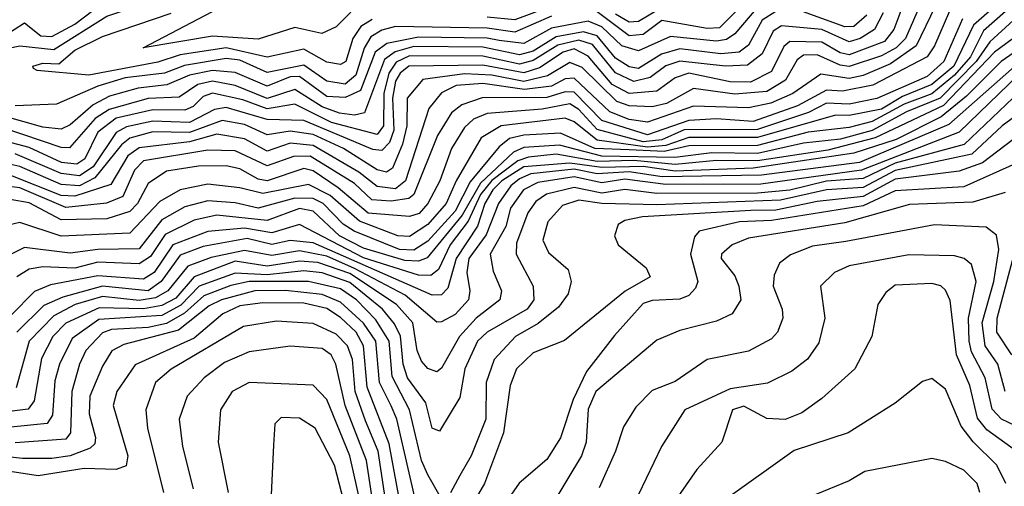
# Model space of a CAD drawing. Extents: x 1308313 to 1441400, y 959662 to 1036319.
# Tile 564 of 656: x 1413585 to 1415733, y 978659 to 979676. Entities that reach past the tile are written whole.
import ezdxf

# ---------------------------------------------------------------- set-up
doc = ezdxf.new("R2010")
doc.units = 0

msp = doc.modelspace()

# ---------------------------------------------------------------- linework, layer by layer
at = {"layer": '0CON10XD'}
for points in [[(1413485, 979598.7), (1413585, 979618.9), (1413659.1, 979610.9), (1413775, 979683.6), (1413887.4, 979722.6), (1414025, 979783.4), (1414075, 979787.5), (1414096.2, 979795), (1414147.1, 979832.9), (1414155.4, 979884.6), (1414167.9, 979902.1), (1414255, 979947.6), (1414315, 979958.8), (1414353.9, 979996.1), (1414475, 979997.5), (1414515, 980013.1), (1414575, 980056.1), (1414635, 980076.7)], [(1415185, 979733.4), (1415111.7, 979658.3), (1415085, 979656.7), (1414985.7, 979674.3), (1414945, 979643.6), (1414915, 979641.1), (1414845, 979693.4)], [(1415553, 979715), (1415517.4, 979635), (1415497.7, 979615), (1415465, 979597.3), (1415395, 979573.9), (1415375, 979576.7), (1415325, 979599.7), (1415295, 979598.4), (1415281.6, 979588.4), (1415255.9, 979544.1), (1415215, 979519.3), (1415145, 979513.5), (1415055, 979525.7), (1414996.5, 979493.5), (1414965, 979486), (1414915, 979488.1), (1414887.5, 979497.5), (1414812.2, 979572.2), (1414785, 979582.6), (1414736.5, 979553.5), (1414685, 979541.3), (1414615, 979555), (1414555, 979558.2), (1414464.6, 979545.4), (1414430.4, 979505), (1414429.8, 979445), (1414420.3, 979405), (1414397.9, 979352.1), (1414385, 979343.5), (1414365, 979348.9), (1414291.4, 979395), (1414225, 979425.5), (1414175, 979433), (1414125, 979425.3), (1414075, 979447.5), (1414026.5, 979456.5), (1413955, 979430.2), (1413875, 979431.4), (1413825, 979417.4), (1413806.7, 979403.3), (1413748.7, 979331.3), (1413715, 979314), (1413675, 979316.4), (1413585, 979355.6), (1413525, 979369.2)], [(1413549.9, 979640.1), (1413595, 979668.9), (1413630.9, 979640.9), (1413655, 979639.4), (1413705, 979666.3), (1413765, 979712.1)], [(1415518.8, 979725), (1415492.3, 979655), (1415471.6, 979628.4), (1415395, 979599.4), (1415375, 979603.6), (1415335, 979626.8), (1415265, 979628.4), (1415252.1, 979617.9), (1415225, 979563.3), (1415179.8, 979540.2), (1415135, 979540.6), (1415045, 979559.3), (1415015, 979549.6), (1414975, 979519.9), (1414915, 979515.5), (1414877.5, 979535), (1414825, 979596.6), (1414795, 979612.3), (1414770.7, 979605), (1414718.9, 979571.1), (1414685, 979559.9), (1414595, 979576.7), (1414434.1, 979575), (1414415, 979559.8), (1414405, 979542.4), (1414398.2, 979505), (1414400.9, 979435), (1414391.7, 979408.3), (1414375, 979390.9), (1414355, 979392.9), (1414205, 979456.2), (1414125, 979458.5), (1414035, 979484.5), (1414010, 979480), (1413955, 979452.2), (1413875, 979454.8), (1413817.7, 979442.3), (1413795, 979430.2), (1413745.1, 979355), (1413715, 979335.3), (1413675, 979340.4), (1413575, 979383.7)], [(1415195.5, 979704.5), (1415145.1, 979644.9), (1415126.8, 979633.2), (1415105, 979629.4), (1415005, 979639.1), (1414935, 979608.5), (1414898.9, 979618.9), (1414855, 979660.2), (1414825, 979672.9), (1414745, 979657.6), (1414685, 979623.9), (1414630.7, 979630.7), (1414605, 979635.9), (1414455, 979638.3), (1414386, 979624), (1414360.2, 979605), (1414328.6, 979521.4), (1414295, 979506.3), (1414255, 979508.9), (1414195, 979552.3), (1414175, 979551.7), (1414125, 979530.9), (1414055, 979561.2), (1414005, 979565.2), (1413955.1, 979554.9), (1413905.8, 979534.2), (1413842.9, 979527.1), (1413780.7, 979509.3), (1413745, 979490.7), (1413695, 979446.7), (1413675, 979437.4), (1413635, 979441.4), (1413465, 979489.9)], [(1415469, 979691), (1415450.3, 979655), (1415418.8, 979635), (1415395, 979628.1), (1415335, 979654.5), (1415247.2, 979662.8), (1415228.8, 979651.2), (1415205, 979601.8), (1415173, 979577), (1415125.2, 979574.8), (1415025, 979585.6), (1414995, 979575.6), (1414960.2, 979549.8), (1414925, 979541.6), (1414885, 979560.4), (1414835, 979621.9), (1414805, 979631.3), (1414759.1, 979620.9), (1414705, 979587.2), (1414675, 979578.8), (1414595, 979596.5), (1414435, 979597.2), (1414406.5, 979583.5), (1414390.3, 979559.7), (1414379.2, 979515), (1414378.3, 979445), (1414365, 979425.6), (1414265, 979452), (1414185, 979491.8), (1414125, 979481.8), (1414071.4, 979501.4), (1414005, 979516.1), (1413985, 979508.6), (1413962.9, 979487.1), (1413945, 979478.8), (1413875, 979479.2), (1413795, 979461.3), (1413755, 979431.1), (1413727, 979373), (1413709.1, 979360.9), (1413675.7, 979365), (1413605, 979397.1), (1413495, 979426.6)], [(1415235, 979694.3), (1415205.1, 979675), (1415175, 979620.2), (1415155, 979605.1), (1415115, 979601.9), (1415025, 979612.7), (1414985, 979600.8), (1414935, 979569.7), (1414915, 979573.6), (1414885, 979592.5), (1414845, 979641), (1414815, 979649.7), (1414755, 979638.9), (1414705, 979607.2), (1414675, 979599.4), (1414595, 979616.3), (1414445, 979617.7), (1414404.3, 979605.7), (1414380.7, 979589.3), (1414337.3, 979472.7), (1414315, 979468.2), (1414282.4, 979472.4), (1414245, 979485.9), (1414185, 979523.6), (1414125, 979504.4), (1414055, 979532.7), (1414005, 979541.9), (1413973.2, 979535), (1413932.5, 979507.5), (1413865, 979504.4), (1413779.6, 979480.4), (1413749.6, 979460.4), (1413693.3, 979396.7), (1413675, 979397.5), (1413505, 979454.7)], [(1415613.9, 979695), (1415581.1, 979618.9), (1415564.9, 979595.1), (1415446.7, 979533.3), (1415380.4, 979520.4), (1415345, 979522.4), (1415282, 979488), (1415185, 979453.9), (1415105, 979460), (1415045, 979456.2), (1414955, 979424.9), (1414855, 979456.3), (1414795, 979518.2), (1414775, 979518.7), (1414735, 979506.2), (1414594.2, 979505.8), (1414549.3, 979490.7), (1414527, 979473), (1414496.7, 979423.3), (1414444.9, 979295.1), (1414433.6, 979286.4), (1414395, 979280.2), (1414353.1, 979283.1), (1414315, 979318.7), (1414218.3, 979378.3), (1414182.1, 979377.9), (1414125, 979357.4), (1414055, 979390), (1413995, 979391.7), (1413855, 979368.1), (1413835, 979348.1), (1413809.6, 979290.4), (1413774.1, 979275.9), (1413685, 979266.2), (1413585, 979309.5), (1413525, 979316.7)], [(1415712.7, 979705), (1415666, 979664), (1415623, 979575), (1415575.3, 979534.7), (1415511.1, 979508.9), (1415465, 979481.2), (1415395, 979466.9), (1415365, 979468.1), (1415195, 979419), (1415045, 979419.2), (1414995, 979402), (1414955, 979398.1), (1414845, 979413.5), (1414795, 979453.1), (1414775, 979461), (1414635.2, 979444.8), (1414591.6, 979418.4), (1414536.9, 979325), (1414515, 979275.4), (1414475, 979229.5), (1414435, 979203.1), (1414410, 979205), (1414326.4, 979236.4), (1414262.4, 979292.4), (1414215, 979317), (1414115, 979296.9), (1414065, 979309.5), (1413995, 979317.3), (1413935, 979304.9), (1413890.5, 979279.5), (1413825, 979210.5), (1413675, 979204.1), (1413585, 979233.9), (1413535, 979222.2)], [(1415735.8, 979694.2), (1415688.2, 979651.8), (1415659.3, 979595), (1415625, 979554.9), (1415575.4, 979514.6), (1415515, 979491.7), (1415445, 979454.4), (1415395, 979440.9), (1415305, 979430.7), (1415195, 979401.4), (1415045, 979401), (1414991.1, 979388.9), (1414915, 979392.1), (1414840, 979395), (1414765, 979429), (1414685, 979424.5), (1414653.3, 979416.8), (1414630.9, 979399.1), (1414567.4, 979322.6), (1414535, 979258.9), (1414475, 979193.2), (1414445, 979173.5), (1414413.3, 979175), (1414314.7, 979214.7), (1414290.3, 979230.3), (1414246.5, 979275), (1414225, 979286), (1414185, 979287), (1414105, 979265.4), (1414055, 979276.7), (1413995, 979281.1), (1413945, 979267.8), (1413895, 979239.8), (1413845, 979176.3), (1413755, 979175.2), (1413695, 979166.9), (1413595, 979179.5), (1413545.3, 979154.7)], [(1415582.7, 979705), (1415540.8, 979619.2), (1415485, 979580.2), (1415425.6, 979554.4), (1415395, 979547.6), (1415332.8, 979557.2), (1415271.7, 979515), (1415224, 979494), (1415175, 979483.9), (1415055, 979487.7), (1414955, 979452.6), (1414915, 979458.2), (1414872.6, 979475), (1414795, 979548.7), (1414775, 979547.2), (1414745, 979531.1), (1414686.4, 979523.6), (1414595, 979536.8), (1414537.4, 979532.6), (1414505, 979516.5), (1414477.5, 979482.5), (1414426.3, 979325), (1414405, 979307.2), (1414365, 979312.4), (1414325, 979343.9), (1414225, 979401.5), (1414175, 979406.9), (1414125, 979389.2), (1414075, 979416.2), (1414015, 979426.4), (1413955, 979409.4), (1413845, 979396.9), (1413820.8, 979379.2), (1413783.4, 979316.6), (1413705, 979290.9), (1413675, 979292.8), (1413565, 979336.5)], [(1414353.6, 979676.4), (1414329.1, 979660.9), (1414311.8, 979635), (1414296.4, 979585), (1414285, 979578.7), (1414255, 979583.6), (1414205, 979611.5), (1414125, 979594.7), (1414035, 979614.8), (1413935, 979599.5), (1413886.2, 979583.8), (1413735.1, 979555.1), (1413622.5, 979565), (1413615, 979570), (1413613.1, 979575), (1413635, 979581.6), (1413670.1, 979579.9), (1413705, 979609.9), (1413765, 979639.2), (1413915, 979690.4)], [(1414307.3, 979692.7), (1414275, 979660.4), (1414244.2, 979645.8), (1414185, 979659), (1414105, 979633.6), (1414005, 979640.1), (1413854.3, 979615), (1414005, 979693.9)], [(1414745, 979705.4), (1414665, 979675.5), (1414605, 979681.5)], [(1414985, 979701.8), (1414935, 979672.3), (1414915, 979670.9), (1414885, 979688.1)], [(1415433.7, 979686.3), (1415405, 979661.4), (1415385, 979660.5), (1415285, 979697)], [(1415641.9, 979678.1), (1415601.4, 979585), (1415565, 979552.3), (1415455.5, 979504.5), (1415395, 979492), (1415345, 979493.8), (1415306.3, 979473.7), (1415195, 979436.7), (1415035, 979435.8), (1414986, 979414), (1414945, 979409.7), (1414845, 979436.7), (1414805, 979479.9), (1414785, 979492.3), (1414725, 979481.3), (1414605, 979471.6), (1414575, 979459.4), (1414555, 979440.9), (1414526.6, 979395), (1414501.5, 979325), (1414475.1, 979275), (1414456.2, 979253.8), (1414435, 979247.1), (1414345, 979253.9), (1414279.3, 979309.3), (1414225, 979346.3), (1414205, 979351.5), (1414125, 979324.4), (1414105, 979328.6), (1414065, 979350.8), (1414035, 979357.7), (1413975, 979356.5), (1413905, 979345.9), (1413865, 979319), (1413841.6, 979275), (1413825, 979257.8), (1413775, 979241.6), (1413675, 979239.4), (1413605, 979276.8), (1413563.9, 979283.9)], [(1415806, 979674), (1415711.9, 979605), (1415600.7, 979489.3), (1415451.8, 979418.2), (1415348.2, 979391.8), (1415195, 979368.3), (1415105, 979369), (1415015, 979360.4), (1414925, 979369.2), (1414845, 979366.9), (1414755, 979382.6), (1414695, 979376.3), (1414671.9, 979368.1), (1414614.9, 979325.1), (1414590, 979295), (1414576.7, 979265), (1414563.5, 979236.5), (1414523.8, 979185), (1414498.3, 979131.7), (1414481.6, 979118.4), (1414455, 979119.1), (1414335, 979156.9), (1414195, 979229.7), (1414135, 979211.3), (1414075, 979221.4), (1413995, 979214.3), (1413918.9, 979185), (1413877.7, 979125), (1413855, 979110), (1413755, 979117.5), (1413651.8, 979098.2), (1413616.6, 979083.4), (1413565, 979031.1)], [(1414745, 979683.8), (1414665, 979648.6), (1414605, 979657.5), (1414405, 979661.3), (1414375, 979653.3), (1414351.2, 979638.8), (1414336, 979614), (1414318.2, 979555), (1414295, 979535.4), (1414255, 979541.9), (1414205, 979576.6), (1414125, 979560.8), (1414065, 979587.7), (1414035, 979591.6), (1413943.9, 979576.1), (1413900.5, 979559.5), (1413815, 979549.1), (1413755, 979531.3), (1413665, 979491.7), (1413575, 979488.1)], [(1415753.6, 979675), (1415702, 979628), (1415672.3, 979585), (1415593.6, 979505), (1415520.2, 979475), (1415445, 979434.8), (1415375.7, 979415.7), (1415295, 979406.8), (1415195, 979384.2), (1415095, 979386), (1415014.3, 979375.7), (1414855, 979378.8), (1414762.4, 979402.4), (1414685, 979397.6), (1414662.6, 979387.4), (1414590.3, 979319.7), (1414550.4, 979249.6), (1414473.5, 979156.5), (1414455, 979149.2), (1414425, 979151), (1414335, 979178.1), (1414282.3, 979205), (1414225, 979258.3), (1414195, 979264.7), (1414125, 979238.2), (1414015, 979249.8), (1413965, 979238.8), (1413902.3, 979207.7), (1413870.1, 979159.9), (1413845, 979143.7), (1413755, 979147.6), (1413705, 979134.6), (1413635, 979137.4), (1413605, 979131.9), (1413578.5, 979115)], [(1415813.6, 979645), (1415726.7, 979585), (1415650.8, 979509.2), (1415595.7, 979464.3), (1415497.4, 979415), (1415405, 979384.8), (1415185, 979352.2), (1415015, 979345.8), (1414945, 979356), (1414855, 979353.7), (1414785, 979363.4), (1414685, 979355), (1414637.1, 979325), (1414617.4, 979305), (1414599.8, 979275), (1414584, 979226), (1414536.8, 979155), (1414519.1, 979090.9), (1414505, 979076.2), (1414485, 979075.4), (1414225, 979189.2), (1414175, 979194.6), (1414135, 979186.2), (1414081.3, 979198.7), (1413985, 979181.5), (1413935, 979162.4), (1413893.4, 979105), (1413865.2, 979084.8), (1413765, 979094.9), (1413678.7, 979071.3), (1413637.5, 979052.5), (1413578, 978995)], [(1415761.1, 979578.9), (1415612.3, 979447.7), (1415417.1, 979365), (1415203.3, 979336.7), (1414986.6, 979333.4), (1414915, 979344.5), (1414845, 979340), (1414795, 979349.8), (1414700, 979340), (1414675, 979329.3), (1414656.2, 979313.8), (1414629.4, 979275), (1414602.9, 979207.1), (1414565.1, 979155), (1414560.1, 979125), (1414567, 979085), (1414564, 979065), (1414535, 979033.1), (1414505, 979017.4), (1414495, 979016.8), (1414425.5, 979075.5), (1414315, 979133.5), (1414255, 979160.6), (1414195, 979171.7), (1414135, 979161.8), (1414075, 979172.8), (1414002.2, 979157.8), (1413951.7, 979138.3), (1413908.2, 979085), (1413880.7, 979069.3), (1413845, 979064.1), (1413765, 979072.6), (1413705.5, 979055), (1413659.4, 979030.6), (1413604.9, 978975), (1413576.7, 978873.3)], [(1415765, 979556.7), (1415635, 979430.5), (1415421.9, 979348.1), (1415202.3, 979317.7), (1414995, 979316.7), (1414943.6, 979323.6), (1414905, 979328.6), (1414855, 979320.7), (1414795, 979333.4), (1414715, 979320.8), (1414684.2, 979305), (1414655.8, 979265), (1414645.5, 979225), (1414611.1, 979165), (1414618, 979128), (1414636.4, 979085), (1414632.7, 979065), (1414580.6, 979025), (1414544.5, 978985.5), (1414505, 978916.4), (1414495, 978908.4), (1414475, 978915.2), (1414461.7, 978931.7), (1414452.1, 978955), (1414442.2, 979015), (1414407.2, 979055), (1414305, 979122.5), (1414235, 979146.5), (1414195, 979149.7), (1414125, 979138.7), (1414055, 979149.3), (1413965, 979115.2), (1413925, 979069.1), (1413895, 979052.8), (1413855, 979045.6), (1413757.7, 979047.7), (1413685, 979014.2), (1413656.6, 978985), (1413632.5, 978937.5), (1413615.8, 978845), (1413603, 978827), (1413545, 978819.8)], [(1415783.2, 979535), (1415645.8, 979404.2), (1415495, 979363.1), (1415425, 979329.8), (1415345, 979324.3), (1415265, 979304.4), (1415195, 979298), (1414975, 979297.2), (1414905, 979306), (1414855, 979298), (1414795, 979309.9), (1414734.5, 979295.5), (1414710.7, 979279.3), (1414693.3, 979255), (1414668.5, 979188.5), (1414668, 979165), (1414705.3, 979095), (1414706.6, 979065), (1414692, 979045), (1414604.8, 978995), (1414583.6, 978975), (1414555.7, 978915), (1414545, 978852.5), (1414501.1, 978778.9), (1414485, 978785.4), (1414470.9, 978840.9), (1414431.1, 978895), (1414421.5, 978925), (1414415.8, 978985.8), (1414402.7, 979012.7), (1414376.5, 979045), (1414305, 979103), (1414245, 979124.3), (1414205, 979128.1), (1414125, 979119.6), (1414055, 979123.1), (1413976.5, 979095), (1413936.3, 979053.7), (1413895, 979031.3), (1413757.4, 979022.6), (1413699.1, 978980.9), (1413671.1, 978925), (1413661.6, 978888.4), (1413656.4, 978813.6), (1413644.7, 978795.3), (1413565, 978787.2)], [(1415839.5, 979525), (1415728.8, 979445), (1415662.6, 979382.6), (1415495, 979347.3), (1415425, 979310), (1415345, 979305.4), (1415245, 979282.4), (1414975, 979272.4), (1414855, 979275.2), (1414805, 979282.7), (1414768.9, 979271.1), (1414736.9, 979235), (1414726.5, 979195), (1414738.6, 979168.6), (1414781.6, 979131.6), (1414787.8, 979105), (1414781.9, 979078.1), (1414760.7, 979049.3), (1414716.4, 979013.6), (1414666.5, 978985), (1414619.8, 978935), (1414602.5, 978885), (1414601.9, 978805), (1414570, 978725), (1414545, 978681.8)], [(1415753, 979415), (1415685.7, 979364.3), (1415635, 979346.1), (1415495, 979328.1), (1415425, 979290.3), (1415325, 979279.5), (1415235, 979260.9), (1415180.1, 979259.9), (1414944, 979246), (1414905, 979238.4), (1414890.3, 979229.7), (1414882.8, 979205), (1414890.6, 979185), (1414951.7, 979135), (1414960.3, 979115), (1414905.9, 979084.1), (1414773.5, 978976.5), (1414705, 978949.6), (1414668.8, 978915), (1414655, 978878.6), (1414640.4, 978775), (1414599, 978665), (1414575.7, 978625)], [(1415765, 979365.7), (1415645, 979311.5), (1415495, 979302.8), (1415425, 979270.1), (1415225, 979238), (1415155.5, 979235), (1415067.6, 979215), (1415057.5, 979202.5), (1415048.3, 979165), (1415064.4, 979105), (1415059.6, 979090.4), (1415044.7, 979075), (1415025, 979066.9), (1414965, 979063.8), (1414945, 979057.1), (1414882.3, 978987.7), (1414821.3, 978908.7), (1414792.3, 978847.7), (1414765, 978764.5), (1414735, 978717.1), (1414674.8, 978665.2), (1414639.4, 978615)], [(1415735, 979299.5), (1415665, 979278.1), (1415526.8, 979273.2), (1415385, 979233.2), (1415175, 979199.9), (1415139.3, 979185), (1415116.4, 979165), (1415115.3, 979155), (1415145, 979117.8), (1415153.7, 979095), (1415158.4, 979065), (1415139.5, 979035), (1415105, 979018.6), (1415025, 978998.3), (1414975, 978977.6), (1414841.9, 978865), (1414825, 978826.7), (1414820.8, 978755), (1414810.9, 978725), (1414744.4, 978615.6)], [(1415750, 978945), (1415716.8, 978995), (1415717.5, 979025), (1415779.1, 979255)], [(1415735.1, 978865.1), (1415719, 978925), (1415691.7, 978965), (1415684.8, 979015), (1415710.7, 979105), (1415721.2, 979175), (1415716.5, 979206.5), (1415693.9, 979223.9), (1415581.1, 979228.9), (1415387.8, 979192.2), (1415315, 979182.4), (1415266.9, 979163.1), (1415242.8, 979145), (1415231, 979119), (1415229, 979095), (1415248.8, 979045), (1415250.2, 979025), (1415238.3, 978995), (1415225, 978980.3), (1415175, 978953.4), (1415085, 978935.2), (1415015, 978887.2), (1414965, 978867.3), (1414929.2, 978830.8), (1414902, 978788), (1414885.2, 978735), (1414848.9, 978655)], [(1415834.4, 978754.4), (1415726.9, 978805), (1415706.9, 978826.9), (1415691.4, 978895), (1415662, 978952), (1415656.6, 978975), (1415654.9, 979025), (1415671.7, 979105), (1415662, 979142), (1415645.5, 979155.5), (1415625, 979161.2), (1415525, 979163.3), (1415395, 979139.1), (1415362.7, 979125), (1415332.3, 979095), (1415341.6, 979025), (1415328.7, 978971.3), (1415303.9, 978936.1), (1415269.5, 978909.5), (1415216.7, 978883.3), (1415135, 978871.4), (1415035.9, 978825), (1414984.9, 978745.1), (1414935, 978640.8)], [(1414505, 978631.4), (1414475, 978683.5), (1414461.7, 978715), (1414435.6, 978825), (1414397.7, 978897.7), (1414390.6, 978975), (1414361.6, 979021.6), (1414319.5, 979065), (1414285, 979089.3), (1414215, 979105.5), (1414085, 979105.2), (1414045, 979096.8), (1413986.4, 979073.6), (1413944.2, 979035.8), (1413905, 979013.4), (1413864.9, 979004.9), (1413785, 979000.4), (1413765, 978993.1), (1413729.1, 978955), (1413714.9, 978925), (1413698.3, 978865), (1413695.4, 978775), (1413685, 978761.1), (1413575, 978753.1)], [(1415773.5, 978725), (1415695, 978782), (1415675, 978807), (1415658.1, 978878.1), (1415629, 978945), (1415615, 979064), (1415605, 979086.4), (1415595, 979096), (1415575, 979101.1), (1415495, 979097.1), (1415475, 979081.5), (1415457.1, 979055), (1415444.1, 978985), (1415407.4, 978915), (1415335, 978849.7), (1415291.2, 978818.8), (1415255, 978803.9), (1415215, 978806.4), (1415165, 978833.6), (1415140.1, 978825), (1415116.6, 978755), (1415062.1, 978695), (1414916.1, 978485)], [(1414451.6, 978615), (1414407.9, 978805), (1414395, 978834.1), (1414369.8, 978885), (1414361.8, 978975), (1414335, 979014.4), (1414285, 979059.8), (1414245, 979076.9), (1414165, 979085.7), (1414097.9, 979085), (1414025, 979065.4), (1413998.2, 979051.8), (1413931.3, 978998.7), (1413811.9, 978968.1), (1413785.9, 978954.1), (1413765, 978920.6), (1413737.8, 978855), (1413736.5, 978816.5), (1413750.3, 978765), (1413748.5, 978751.5), (1413738.4, 978741.6), (1413695, 978724.9), (1413655, 978719.2), (1413590.6, 978719.4), (1413456.6, 978733.4)], [(1414418, 978605), (1414390.9, 978750.9), (1414342.9, 978875), (1414334.6, 978964.6), (1414319, 978995), (1414285, 979026.5), (1414255, 979046.2), (1414205, 979057.8), (1414115, 979058.5), (1414065, 979051.9), (1414027.7, 979035), (1413965, 978981.9), (1413836.9, 978923.1), (1413796.9, 978865), (1413788.5, 978835), (1413820.6, 978725), (1413816.9, 978703.1), (1413795, 978695.2), (1413725, 978697.2), (1413625, 978681.2), (1413535, 978695.1), (1413489.5, 978690.5), (1413454.9, 978665.1), (1413442.3, 978645)], [(1414386.6, 978605), (1414367.2, 978735), (1414338.9, 978801.1), (1414316.9, 978865), (1414310.6, 978935), (1414299.6, 978965), (1414275, 978990.1), (1414225, 979013.7), (1414145, 979018.7), (1414073, 979007), (1413915, 978914.2), (1413881, 978885), (1413860, 978825), (1413863.5, 978785), (1413898.5, 978645)], [(1414359.9, 978595), (1414341.2, 978715), (1414295.1, 978834.9), (1414274.4, 978925), (1414264.6, 978945), (1414245, 978959.3), (1414175, 978964.2), (1414085, 978951.7), (1414031.2, 978928.8), (1413987.1, 978895), (1413949.8, 978855), (1413932.3, 978805), (1413940, 978745), (1413963.4, 978653.4)], [(1414343.6, 978553.6), (1414305.4, 978725), (1414255, 978848.1), (1414225, 978878.8), (1414085, 978884.8), (1414048.4, 978865), (1414022.5, 978825), (1414017.8, 978755), (1414039.2, 978645)], [(1415736.8, 978665), (1415717.2, 978705), (1415665.2, 978755.2), (1415639.4, 978789.4), (1415605, 978870.5), (1415575, 978893.3), (1415555, 978886.9), (1415495, 978840), (1415392.9, 978775), (1415275, 978736.6), (1415125, 978630)], [(1414336.4, 978455), (1414271.4, 978705), (1414229.1, 978785), (1414195, 978807.5), (1414155, 978808.8), (1414141.6, 978795), (1414138.6, 978748.6), (1414132.4, 978625)], [(1415680.2, 978645), (1415674.2, 978665), (1415645, 978693.6), (1415605, 978712.8), (1415575, 978719.3), (1415429.1, 978690.9), (1415395, 978670.2), (1415265, 978617.5)], [(1414545, 978681.8), (1414525, 978644.6)]]:
    msp.add_lwpolyline(points, dxfattribs=at)

doc.saveas('drawing.dxf')
